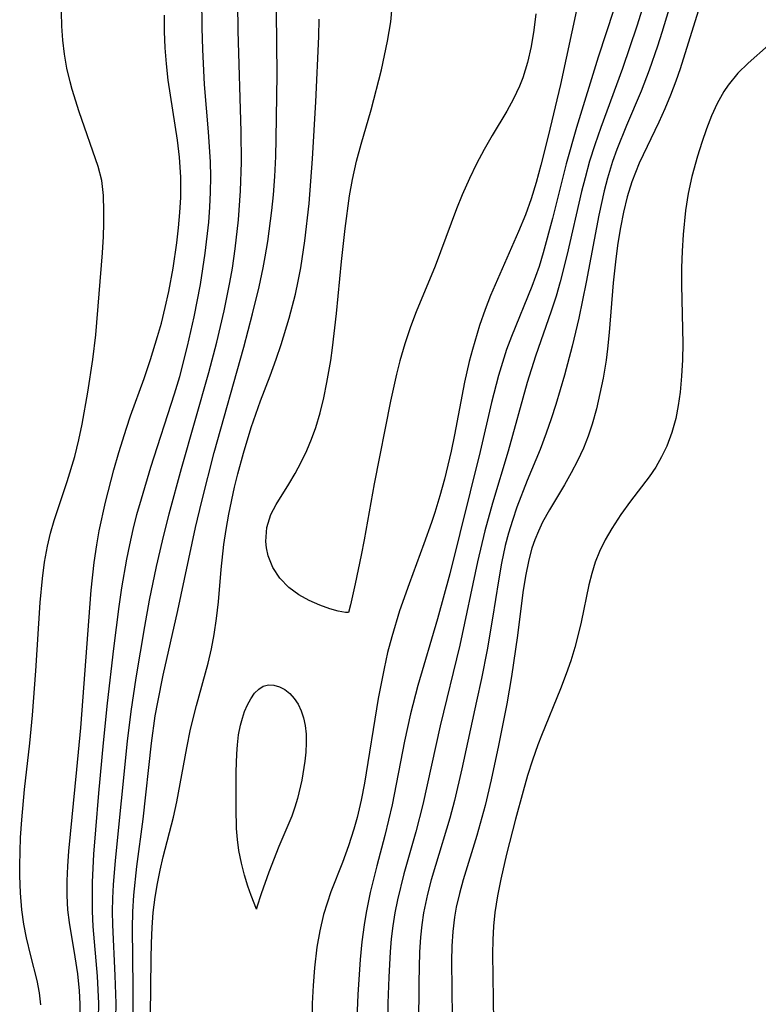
# Model space of a CAD drawing. Header units: metres. Extents: x 1073367 to 1082519, y 1569854 to 1574957.
# Tile 766 of 1056: x 1080453 to 1080533, y 1571843 to 1571951. Entities that reach past the tile are written whole.
import ezdxf

# ---------------------------------------------------------------- set-up
doc = ezdxf.new("R2010")
doc.units = ezdxf.units.M
doc.layers.add('CGG_CurvaNivelLidar_v1', color=253, linetype='Continuous', lineweight=30)

msp = doc.modelspace()

# ---------------------------------------------------------------- linework, layer by layer
at = {"layer": 'CGG_CurvaNivelLidar_v1'}
for p, q in [((1080524.5062, 1571955.4136, 74.5), (1080522.6298, 1571949.1962, 74.5)), ((1080472.569, 1571949.7033, 74.5), (1080472.5524, 1571953.5192, 74.5)), ((1080521.0473, 1571953.6307, 74), (1080519.8982, 1571949.8778, 74)), ((1080476.5016, 1571949.3951, 74), (1080476.4545, 1571952.4141, 74)), ((1080493.1047, 1571950.3764, 72.5), (1080493.2696, 1571951.9899, 72.5)), ((1080513.4351, 1571952.1539, 73), (1080511.5868, 1571943.5473, 73)), ((1080517.4091, 1571951.7236, 73.5), (1080515.6811, 1571946.5022, 73.5)), ((1080457.2941, 1571949.8924, 75.5), (1080457.2595, 1571951.4082, 75.5)), ((1080468.4794, 1571949.3234, 75), (1080468.4593, 1571951.1047, 75)), ((1080480.7277, 1571944.6333, 73.5), (1080480.6855, 1571951.4316, 73.5)), ((1080485.2722, 1571948.782, 73), (1080485.3316, 1571950.6579, 73)), ((1080508.9191, 1571951.2452, 72.5), (1080508.6813, 1571949.448, 72.5)), ((1080526.5913, 1571951.53, 75), (1080524.6219, 1571945.2608, 75)), ((1080457.399, 1571948.3689, 75.5), (1080457.2941, 1571949.8924, 75.5)), ((1080472.6339, 1571947.3636, 74.5), (1080472.569, 1571949.7033, 74.5)), ((1080492.7668, 1571948.2583, 72.5), (1080493.1047, 1571950.3764, 72.5)), ((1080519.8982, 1571949.8778, 74), (1080518.3222, 1571945.2873, 74)), ((1080468.552, 1571947.5457, 75), (1080468.4794, 1571949.3234, 75)), ((1080476.8331, 1571938.4298, 74), (1080476.5016, 1571949.3951, 74)), ((1080484.944, 1571941.6485, 73), (1080485.2722, 1571948.782, 73)), ((1080508.6813, 1571949.448, 72.5), (1080508.3844, 1571947.6805, 72.5)), ((1080522.6298, 1571949.1962, 74.5), (1080522.147, 1571947.7003, 74.5)), ((1080457.5776, 1571946.8465, 75.5), (1080457.399, 1571948.3689, 75.5)), ((1080468.6794, 1571945.7743, 75), (1080468.552, 1571947.5457, 75)), ((1080472.8422, 1571943.5376, 74.5), (1080472.6339, 1571947.3636, 74.5)), ((1080492.0861, 1571945.1238, 72.5), (1080492.7668, 1571948.2583, 72.5)), ((1080508.3844, 1571947.6805, 72.5), (1080507.9998, 1571945.9536, 72.5)), ((1080522.147, 1571947.7003, 74.5), (1080521.2456, 1571945.0931, 74.5)), ((1080534.2304, 1571947.8106, 75.5), (1080532.0131, 1571945.8592, 75.5)), ((1080457.8369, 1571945.3341, 75.5), (1080457.5776, 1571946.8465, 75.5)), ((1080515.6811, 1571946.5022, 73.5), (1080513.3147, 1571938.8741, 73.5)), ((1080458.1915, 1571943.8158, 75.5), (1080457.8369, 1571945.3341, 75.5)), ((1080468.8673, 1571944.0125, 75), (1080468.6794, 1571945.7743, 75)), ((1080507.9998, 1571945.9536, 72.5), (1080507.4925, 1571944.2807, 72.5)), ((1080518.3222, 1571945.2873, 74), (1080515.9614, 1571938.8547, 74)), ((1080524.6219, 1571945.2608, 75), (1080524.14, 1571943.8865, 75)), ((1080532.0131, 1571945.8592, 75.5), (1080530.9001, 1571944.7741, 75.5)), ((1080480.6491, 1571937.6156, 73.5), (1080480.7277, 1571944.6333, 73.5)), ((1080490.9751, 1571940.7999, 72.5), (1080492.0861, 1571945.1238, 72.5)), ((1080507.4925, 1571944.2807, 72.5), (1080507.1292, 1571943.348, 72.5)), ((1080521.2456, 1571945.0931, 74.5), (1080520.3681, 1571942.8078, 74.5)), ((1080530.9001, 1571944.7741, 75.5), (1080529.8343, 1571943.486, 75.5)), ((1080458.419, 1571943.0071, 75.5), (1080458.1915, 1571943.8158, 75.5)), ((1080469.874, 1571937.4837, 75), (1080468.8673, 1571944.0125, 75)), ((1080473.2837, 1571938.3754, 74.5), (1080472.8422, 1571943.5376, 74.5)), ((1080507.1292, 1571943.348, 72.5), (1080506.4745, 1571941.9781, 72.5)), ((1080511.5868, 1571943.5473, 73), (1080510.2614, 1571937.9316, 73)), ((1080524.14, 1571943.8865, 75), (1080523.5686, 1571942.3863, 75)), ((1080529.8343, 1571943.486, 75.5), (1080529.3577, 1571942.7698, 75.5)), ((1080459.1995, 1571940.5615, 75.5), (1080458.419, 1571943.0071, 75.5)), ((1080506.4745, 1571941.9781, 72.5), (1080505.7303, 1571940.6444, 72.5)), ((1080520.3681, 1571942.8078, 74.5), (1080518.763, 1571939.0725, 74.5)), ((1080523.5686, 1571942.3863, 75), (1080522.9566, 1571940.9075, 75)), ((1080529.3577, 1571942.7698, 75.5), (1080528.6482, 1571941.4883, 75.5)), ((1080484.5988, 1571935.4385, 73), (1080484.944, 1571941.6485, 73)), ((1080522.9566, 1571940.9075, 75), (1080522.3049, 1571939.4529, 75)), ((1080528.6482, 1571941.4883, 75.5), (1080528.0252, 1571940.1227, 75.5)), ((1080461.2423, 1571934.6301, 75.5), (1080459.1995, 1571940.5615, 75.5)), ((1080489.8707, 1571937.0622, 72.5), (1080490.9751, 1571940.7999, 72.5)), ((1080505.7303, 1571940.6444, 72.5), (1080504.1408, 1571937.9912, 72.5)), ((1080528.0252, 1571940.1227, 75.5), (1080527.4682, 1571938.6964, 75.5)), ((1080513.3147, 1571938.8741, 73.5), (1080512.2094, 1571934.8946, 73.5)), ((1080515.9614, 1571938.8547, 74), (1080515.3161, 1571936.9796, 74)), ((1080518.763, 1571939.0725, 74.5), (1080517.7196, 1571936.4734, 74.5)), ((1080522.3049, 1571939.4529, 75), (1080520.1545, 1571934.9606, 75)), ((1080473.4887, 1571935.1156, 74.5), (1080473.2837, 1571938.3754, 74.5)), ((1080476.8519, 1571935.0836, 74), (1080476.8331, 1571938.4298, 74)), ((1080504.1408, 1571937.9912, 72.5), (1080503.2774, 1571936.465, 72.5)), ((1080510.2614, 1571937.9316, 73), (1080509.4641, 1571934.764, 73)), ((1080527.4682, 1571938.6964, 75.5), (1080526.9603, 1571937.2282, 75.5)), ((1080470.1021, 1571935.6124, 75), (1080469.874, 1571937.4837, 75)), ((1080480.5906, 1571935.716, 73.5), (1080480.6491, 1571937.6156, 73.5)), ((1080489.3636, 1571935.1817, 72.5), (1080489.8707, 1571937.0622, 72.5)), ((1080515.3161, 1571936.9796, 74), (1080514.7598, 1571935.1953, 74)), ((1080526.9603, 1571937.2282, 75.5), (1080526.488, 1571935.7336, 75.5)), ((1080470.2483, 1571933.4494, 75), (1080470.1021, 1571935.6124, 75)), ((1080480.4777, 1571933.5108, 73.5), (1080480.5906, 1571935.716, 73.5)), ((1080503.2774, 1571936.465, 72.5), (1080502.4539, 1571934.9033, 72.5)), ((1080517.7196, 1571936.4734, 74.5), (1080517.2528, 1571935.1525, 74.5)), ((1080526.488, 1571935.7336, 75.5), (1080525.8672, 1571933.5163, 75.5)), ((1080461.6373, 1571933.0805, 75.5), (1080461.2423, 1571934.6301, 75.5)), ((1080473.5248, 1571933.4857, 74.5), (1080473.4887, 1571935.1156, 74.5)), ((1080476.7626, 1571931.9511, 74), (1080476.8519, 1571935.0836, 74)), ((1080484.2192, 1571930.5722, 73), (1080484.5988, 1571935.4385, 73)), ((1080488.9284, 1571933.183, 72.5), (1080489.3636, 1571935.1817, 72.5)), ((1080502.4539, 1571934.9033, 72.5), (1080501.6716, 1571933.3119, 72.5)), ((1080509.4641, 1571934.764, 73), (1080508.9386, 1571932.8891, 73)), ((1080512.2094, 1571934.8946, 73.5), (1080510.7152, 1571928.9344, 73.5)), ((1080514.7598, 1571935.1953, 74), (1080514.2563, 1571933.3957, 74)), ((1080517.2528, 1571935.1525, 74.5), (1080516.6919, 1571933.3256, 74.5)), ((1080520.1545, 1571934.9606, 75), (1080519.3468, 1571932.9403, 75)), ((1080470.2656, 1571932.3516, 75), (1080470.2483, 1571933.4494, 75)), ((1080473.4996, 1571931.8355, 74.5), (1080473.5248, 1571933.4857, 74.5)), ((1080480.3279, 1571931.5399, 73.5), (1080480.4777, 1571933.5108, 73.5)), ((1080514.2563, 1571933.3957, 74), (1080513.873, 1571931.8786, 74)), ((1080525.8672, 1571933.5163, 75.5), (1080525.4823, 1571931.6879, 75.5)), ((1080461.8329, 1571931.4481, 75.5), (1080461.6373, 1571933.0805, 75.5)), ((1080470.2468, 1571931.2527, 75), (1080470.2656, 1571932.3516, 75)), ((1080488.6197, 1571931.4184, 72.5), (1080488.9284, 1571933.183, 72.5)), ((1080501.6716, 1571933.3119, 72.5), (1080500.8705, 1571931.5378, 72.5)), ((1080508.9386, 1571932.8891, 73), (1080508.3848, 1571931.1078, 73)), ((1080516.6919, 1571933.3256, 74.5), (1080516.3367, 1571931.9753, 74.5)), ((1080519.3468, 1571932.9403, 75), (1080518.8456, 1571931.3165, 75)), ((1080461.8855, 1571929.7637, 75.5), (1080461.8329, 1571931.4481, 75.5)), ((1080470.16, 1571929.6032, 75), (1080470.2468, 1571931.2527, 75)), ((1080473.4192, 1571930.1859, 74.5), (1080473.4996, 1571931.8355, 74.5)), ((1080476.5352, 1571928.797, 74), (1080476.7626, 1571931.9511, 74)), ((1080480.1605, 1571929.838, 73.5), (1080480.3279, 1571931.5399, 73.5)), ((1080488.1366, 1571927.8509, 72.5), (1080488.6197, 1571931.4184, 72.5)), ((1080500.8705, 1571931.5378, 72.5), (1080500.2522, 1571930.0131, 72.5)), ((1080513.873, 1571931.8786, 74), (1080512.3182, 1571925.0787, 74)), ((1080516.3367, 1571931.9753, 74.5), (1080515.746, 1571929.3183, 74.5)), ((1080518.8456, 1571931.3165, 75), (1080518.4394, 1571929.6568, 75)), ((1080525.4823, 1571931.6879, 75.5), (1080525.2025, 1571929.827, 75.5)), ((1080473.2923, 1571928.5375, 74.5), (1080473.4192, 1571930.1859, 74.5)), ((1080483.7604, 1571926.5036, 73), (1080484.2192, 1571930.5722, 73)), ((1080508.3848, 1571931.1078, 73), (1080507.7639, 1571929.3541, 73)), ((1080461.8823, 1571928.3959, 75.5), (1080461.8855, 1571929.7637, 75.5)), ((1080470.0146, 1571927.9534, 75), (1080470.16, 1571929.6032, 75)), ((1080479.7227, 1571926.4494, 73.5), (1080480.1605, 1571929.838, 73.5)), ((1080500.2522, 1571930.0131, 72.5), (1080497.9446, 1571923.7666, 72.5)), ((1080507.7639, 1571929.3541, 73), (1080507.0293, 1571927.5473, 73)), ((1080515.746, 1571929.3183, 74.5), (1080514.3748, 1571922.0191, 74.5)), ((1080518.4394, 1571929.6568, 75), (1080518.1069, 1571927.9702, 75)), ((1080525.2025, 1571929.827, 75.5), (1080524.9535, 1571927.2053, 75.5)), ((1080461.8432, 1571927.001, 75.5), (1080461.8823, 1571928.3959, 75.5)), ((1080472.9103, 1571925.1595, 74.5), (1080473.2923, 1571928.5375, 74.5)), ((1080476.1822, 1571925.6535, 74), (1080476.5352, 1571928.797, 74)), ((1080510.7152, 1571928.9344, 73.5), (1080509.713, 1571925.2239, 73.5)), ((1080461.7363, 1571925.2262, 75.5), (1080461.8432, 1571927.001, 75.5)), ((1080469.8214, 1571926.3045, 75), (1080470.0146, 1571927.9534, 75)), ((1080487.7535, 1571924.2546, 72.5), (1080488.1366, 1571927.8509, 72.5)), ((1080507.0293, 1571927.5473, 73), (1080503.9794, 1571920.5627, 73)), ((1080518.1069, 1571927.9702, 75), (1080517.8318, 1571926.2638, 75)), ((1080524.9535, 1571927.2053, 75.5), (1080524.8402, 1571925.4008, 75.5)), ((1080469.4051, 1571923.5289, 75), (1080469.8214, 1571926.3045, 75)), ((1080479.4477, 1571924.765, 73.5), (1080479.7227, 1571926.4494, 73.5)), ((1080483.306, 1571923.5633, 73), (1080483.7604, 1571926.5036, 73)), ((1080517.8318, 1571926.2638, 75), (1080517.6013, 1571924.5434, 75)), ((1080460.9861, 1571916.2751, 75.5), (1080461.7363, 1571925.2262, 75.5)), ((1080472.3783, 1571921.7566, 74.5), (1080472.9103, 1571925.1595, 74.5)), ((1080475.8673, 1571923.5413, 74), (1080476.1822, 1571925.6535, 74)), ((1080509.713, 1571925.2239, 73.5), (1080509.252, 1571923.7244, 73.5)), ((1080512.3182, 1571925.0787, 74), (1080511.5497, 1571922.0458, 74)), ((1080524.8402, 1571925.4008, 75.5), (1080524.7764, 1571923.5903, 75.5)), ((1080479.2278, 1571923.5851, 73.5), (1080479.4477, 1571924.765, 73.5)), ((1080487.2127, 1571918.6135, 72.5), (1080487.7535, 1571924.2546, 72.5)), ((1080497.9446, 1571923.7666, 72.5), (1080495.8756, 1571918.7782, 72.5)), ((1080517.6013, 1571924.5434, 75), (1080517.3251, 1571921.9587, 75)), ((1080468.9309, 1571920.9882, 75), (1080469.4051, 1571923.5289, 75)), ((1080475.5922, 1571921.9808, 74), (1080475.8673, 1571923.5413, 74)), ((1080478.7798, 1571921.5172, 73.5), (1080479.2278, 1571923.5851, 73.5)), ((1080483.0343, 1571922.1424, 73), (1080483.306, 1571923.5633, 73)), ((1080509.252, 1571923.7244, 73.5), (1080508.4827, 1571921.546, 73.5)), ((1080524.7764, 1571923.5903, 75.5), (1080524.7729, 1571921.6901, 75.5)), ((1080471.7094, 1571918.2467, 74.5), (1080472.3783, 1571921.7566, 74.5)), ((1080474.9637, 1571918.9162, 74), (1080475.5922, 1571921.9808, 74)), ((1080482.7264, 1571920.7303, 73), (1080483.0343, 1571922.1424, 73)), ((1080511.5497, 1571922.0458, 74), (1080511.0989, 1571920.4948, 74)), ((1080514.3748, 1571922.0191, 74.5), (1080513.5802, 1571918.1007, 74.5)), ((1080517.3251, 1571921.9587, 75), (1080516.9029, 1571916.5503, 75)), ((1080524.7729, 1571921.6901, 75.5), (1080524.8969, 1571915.3305, 75.5)), ((1080468.557, 1571919.2675, 75), (1080468.9309, 1571920.9882, 75)), ((1080478.0479, 1571918.5546, 73.5), (1080478.7798, 1571921.5172, 73.5)), ((1080482.0399, 1571918.086, 73), (1080482.7264, 1571920.7303, 73)), ((1080503.9794, 1571920.5627, 73), (1080503.3871, 1571919.0563, 73)), ((1080508.4827, 1571921.546, 73.5), (1080506.241, 1571916.1017, 73.5)), ((1080511.0989, 1571920.4948, 74), (1080510.568, 1571918.8548, 74)), ((1080468.1345, 1571917.5582, 75), (1080468.557, 1571919.2675, 75)), ((1080474.1624, 1571915.4741, 74), (1080474.9637, 1571918.9162, 74)), ((1080477.0977, 1571914.9485, 73.5), (1080478.0479, 1571918.5546, 73.5)), ((1080486.7758, 1571914.8716, 72.5), (1080487.2127, 1571918.6135, 72.5)), ((1080495.8756, 1571918.7782, 72.5), (1080495.2578, 1571917.1633, 72.5)), ((1080503.3871, 1571919.0563, 73), (1080502.7793, 1571917.3027, 73)), ((1080510.568, 1571918.8548, 74), (1080508.8651, 1571913.9713, 74)), ((1080467.7304, 1571916.1077, 75), (1080468.1345, 1571917.5582, 75)), ((1080470.9974, 1571915.0363, 74.5), (1080471.7094, 1571918.2467, 74.5)), ((1080481.1665, 1571915.2343, 73), (1080482.0399, 1571918.086, 73)), ((1080502.7793, 1571917.3027, 73), (1080501.9916, 1571914.688, 73)), ((1080513.5802, 1571918.1007, 74.5), (1080512.8492, 1571915.038, 74.5)), ((1080460.6625, 1571913.5818, 75.5), (1080460.9861, 1571916.2751, 75.5)), ((1080495.2578, 1571917.1633, 72.5), (1080494.6474, 1571915.3148, 72.5)), ((1080516.9029, 1571916.5503, 75), (1080516.7157, 1571914.7571, 75)), ((1080466.9604, 1571913.616, 75), (1080467.7304, 1571916.1077, 75)), ((1080473.3108, 1571912.1731, 74), (1080474.1624, 1571915.4741, 74)), ((1080480.6284, 1571913.6289, 73), (1080481.1665, 1571915.2343, 73)), ((1080494.6474, 1571915.3148, 72.5), (1080494.1107, 1571913.4376, 72.5)), ((1080506.241, 1571916.1017, 73.5), (1080505.7255, 1571914.7021, 73.5)), ((1080524.8969, 1571915.3305, 75.5), (1080524.8718, 1571913.5732, 75.5)), ((1080470.1325, 1571911.7479, 74.5), (1080470.9974, 1571915.0363, 74.5)), ((1080473.8849, 1571903.4634, 73.5), (1080477.0977, 1571914.9485, 73.5)), ((1080486.5671, 1571913.5028, 72.5), (1080486.7758, 1571914.8716, 72.5)), ((1080501.9916, 1571914.688, 73), (1080501.6446, 1571913.3646, 73)), ((1080505.7255, 1571914.7021, 73.5), (1080505.2571, 1571913.2832, 73.5)), ((1080512.8492, 1571915.038, 74.5), (1080512.0153, 1571911.8968, 74.5)), ((1080516.7157, 1571914.7571, 75), (1080516.5512, 1571913.5427, 75)), ((1080460.1264, 1571910.0462, 75.5), (1080460.6625, 1571913.5818, 75.5)), ((1080466.2501, 1571911.537, 75), (1080466.9604, 1571913.616, 75)), ((1080479.9838, 1571911.8379, 73), (1080480.6284, 1571913.6289, 73)), ((1080486.1381, 1571911.0798, 72.5), (1080486.5671, 1571913.5028, 72.5)), ((1080494.1107, 1571913.4376, 72.5), (1080493.7355, 1571911.9851, 72.5)), ((1080501.6446, 1571913.3646, 73), (1080501.1362, 1571911.122, 73)), ((1080505.2571, 1571913.2832, 73.5), (1080504.8336, 1571911.8429, 73.5)), ((1080508.8651, 1571913.9713, 74), (1080507.963, 1571911.0942, 74)), ((1080516.5512, 1571913.5427, 75), (1080516.2241, 1571911.569, 75)), ((1080524.8718, 1571913.5732, 75.5), (1080524.775, 1571911.7878, 75.5)), ((1080470.3202, 1571901.7261, 74), (1080473.3108, 1571912.1731, 74)), ((1080493.7355, 1571911.9851, 72.5), (1080493.0631, 1571909.0548, 72.5)), ((1080464.7862, 1571907.4671, 75), (1080466.2501, 1571911.537, 75)), ((1080469.5789, 1571909.8724, 74.5), (1080470.1325, 1571911.7479, 74.5)), ((1080478.9404, 1571909.1048, 73), (1080479.9838, 1571911.8379, 73)), ((1080485.8093, 1571909.4258, 72.5), (1080486.1381, 1571911.0798, 72.5)), ((1080501.1362, 1571911.122, 73), (1080500.0477, 1571905.4135, 73)), ((1080504.8336, 1571911.8429, 73.5), (1080504.084, 1571908.9251, 73.5)), ((1080507.963, 1571911.0942, 74), (1080505.8852, 1571903.6107, 74)), ((1080512.0153, 1571911.8968, 74.5), (1080511.0759, 1571908.7005, 74.5)), ((1080516.2241, 1571911.569, 75), (1080515.887, 1571909.8797, 75)), ((1080524.775, 1571911.7878, 75.5), (1080524.6055, 1571910.0273, 75.5)), ((1080459.5202, 1571906.5649, 75.5), (1080460.1264, 1571910.0462, 75.5)), ((1080466.9905, 1571901.8653, 74.5), (1080469.5789, 1571909.8724, 74.5)), ((1080515.887, 1571909.8797, 75), (1080515.4923, 1571908.2104, 75)), ((1080524.6055, 1571910.0273, 75.5), (1080524.4069, 1571908.5915, 75.5)), ((1080477.9207, 1571906.1813, 73), (1080478.9404, 1571909.1048, 73)), ((1080485.4305, 1571907.7981, 72.5), (1080485.8093, 1571909.4258, 72.5)), ((1080493.0631, 1571909.0548, 72.5), (1080491.2889, 1571900.0741, 72.5)), ((1080504.084, 1571908.9251, 73.5), (1080502.8369, 1571903.5887, 73.5)), ((1080484.9667, 1571906.2085, 72.5), (1080485.4305, 1571907.7981, 72.5)), ((1080511.0759, 1571908.7005, 74.5), (1080510.5658, 1571907.1271, 74.5)), ((1080515.4923, 1571908.2104, 75), (1080515.0277, 1571906.5681, 75)), ((1080524.4069, 1571908.5915, 75.5), (1080524.1345, 1571907.1854, 75.5)), ((1080464.3381, 1571906.1372, 75), (1080464.7862, 1571907.4671, 75)), ((1080510.5658, 1571907.1271, 74.5), (1080510.0254, 1571905.5684, 74.5)), ((1080524.1345, 1571907.1854, 75.5), (1080523.7082, 1571905.637, 75.5)), ((1080459.1577, 1571904.8413, 75.5), (1080459.5202, 1571906.5649, 75.5)), ((1080463.4997, 1571903.4567, 75), (1080464.3381, 1571906.1372, 75)), ((1080477.0694, 1571903.3979, 73), (1080477.9207, 1571906.1813, 73)), ((1080484.4956, 1571904.9264, 72.5), (1080484.9667, 1571906.2085, 72.5)), ((1080510.0254, 1571905.5684, 74.5), (1080509.3565, 1571903.7878, 74.5)), ((1080515.0277, 1571906.5681, 75), (1080514.584, 1571905.2468, 75)), ((1080523.7082, 1571905.637, 75.5), (1080523.1481, 1571904.1489, 75.5)), ((1080458.708, 1571903.0287, 75.5), (1080459.1577, 1571904.8413, 75.5)), ((1080483.9573, 1571903.6772, 72.5), (1080484.4956, 1571904.9264, 72.5)), ((1080500.0477, 1571905.4135, 73), (1080499.6734, 1571903.6072, 73)), ((1080514.584, 1571905.2468, 75), (1080514.0773, 1571903.9542, 75)), ((1080462.9558, 1571901.5821, 75), (1080463.4997, 1571903.4567, 75)), ((1080472.5287, 1571898.193, 73.5), (1080473.8849, 1571903.4634, 73.5)), ((1080476.4676, 1571901.1585, 73), (1080477.0694, 1571903.3979, 73)), ((1080483.3496, 1571902.4228, 72.5), (1080483.9573, 1571903.6772, 72.5)), ((1080499.6734, 1571903.6072, 73), (1080498.9512, 1571900.5818, 73)), ((1080502.8369, 1571903.5887, 73.5), (1080499.5409, 1571890.2782, 73.5)), ((1080505.8852, 1571903.6107, 74), (1080504.1859, 1571897.974, 74)), ((1080509.3565, 1571903.7878, 74.5), (1080507.971, 1571900.4283, 74.5)), ((1080514.0773, 1571903.9542, 75), (1080513.4487, 1571902.5804, 75)), ((1080523.1481, 1571904.1489, 75.5), (1080522.5897, 1571902.9888, 75.5)), ((1080457.8962, 1571900.3034, 75.5), (1080458.708, 1571903.0287, 75.5)), ((1080482.6994, 1571901.2053, 72.5), (1080483.3496, 1571902.4228, 72.5)), ((1080513.4487, 1571902.5804, 75), (1080512.7552, 1571901.2433, 75)), ((1080522.5897, 1571902.9888, 75.5), (1080521.9509, 1571901.8779, 75.5)), ((1080462.0451, 1571898.0773, 75), (1080462.9558, 1571901.5821, 75)), ((1080465.9544, 1571898.4422, 74.5), (1080466.9905, 1571901.8653, 74.5)), ((1080468.9941, 1571896.8086, 74), (1080470.3202, 1571901.7261, 74)), ((1080512.7552, 1571901.2433, 75), (1080512.013, 1571899.9399, 75)), ((1080521.9509, 1571901.8779, 75.5), (1080521.2437, 1571900.8172, 75.5)), ((1080456.4546, 1571896.0548, 75.5), (1080457.8962, 1571900.3034, 75.5)), ((1080476.1128, 1571899.6961, 73), (1080476.4676, 1571901.1585, 73)), ((1080482.0157, 1571900.0311, 72.5), (1080482.6994, 1571901.2053, 72.5)), ((1080498.9512, 1571900.5818, 73), (1080498.4571, 1571898.759, 73)), ((1080507.971, 1571900.4283, 74.5), (1080506.8503, 1571897.5285, 74.5)), ((1080521.2437, 1571900.8172, 75.5), (1080519.2143, 1571898.1798, 75.5)), ((1080475.4874, 1571896.7551, 73), (1080476.1128, 1571899.6961, 73)), ((1080480.649, 1571897.8151, 72.5), (1080482.0157, 1571900.0311, 72.5)), ((1080491.2889, 1571900.0741, 72.5), (1080490.2214, 1571893.953, 72.5)), ((1080512.013, 1571899.9399, 75), (1080510.3852, 1571897.2422, 75)), ((1080461.3681, 1571894.9457, 75), (1080462.0451, 1571898.0773, 75)), ((1080465.4779, 1571896.7199, 74.5), (1080465.9544, 1571898.4422, 74.5)), ((1080471.8491, 1571895.2908, 73.5), (1080472.5287, 1571898.193, 73.5)), ((1080498.4571, 1571898.759, 73), (1080497.908, 1571896.954, 73)), ((1080519.2143, 1571898.1798, 75.5), (1080518.1631, 1571896.7127, 75.5)), ((1080480.0555, 1571896.71, 72.5), (1080480.649, 1571897.8151, 72.5)), ((1080497.908, 1571896.954, 73), (1080497.5402, 1571895.8574, 73)), ((1080504.1859, 1571897.974, 74), (1080503.3415, 1571894.9403, 74)), ((1080506.8503, 1571897.5285, 74.5), (1080506.3483, 1571896.0569, 74.5)), ((1080510.3852, 1571897.2422, 75), (1080509.6345, 1571895.8713, 75)), ((1080456.0643, 1571894.675, 75.5), (1080456.4546, 1571896.0548, 75.5)), ((1080465.0617, 1571895.0756, 74.5), (1080465.4779, 1571896.7199, 74.5)), ((1080468.2563, 1571893.8739, 74), (1080468.9941, 1571896.8086, 74)), ((1080475.1912, 1571895.1053, 73), (1080475.4874, 1571896.7551, 73)), ((1080479.6072, 1571895.3098, 72.5), (1080480.0555, 1571896.71, 72.5)), ((1080506.3483, 1571896.0569, 74.5), (1080505.9395, 1571894.7009, 74.5)), ((1080509.6345, 1571895.8713, 75), (1080509.1874, 1571894.9246, 75)), ((1080518.1631, 1571896.7127, 75.5), (1080517.1818, 1571895.2008, 75.5)), ((1080461.0974, 1571893.4352, 75), (1080461.3681, 1571894.9457, 75)), ((1080464.6862, 1571893.422, 74.5), (1080465.0617, 1571895.0756, 74.5)), ((1080469.9445, 1571886.2736, 73.5), (1080471.8491, 1571895.2908, 73.5)), ((1080474.9418, 1571893.4507, 73), (1080475.1912, 1571895.1053, 73)), ((1080479.4962, 1571893.7967, 72.5), (1080479.6072, 1571895.3098, 72.5)), ((1080497.5402, 1571895.8574, 73), (1080496.7176, 1571893.5382, 73)), ((1080503.3415, 1571894.9403, 74), (1080502.5494, 1571891.5852, 74)), ((1080509.1874, 1571894.9246, 75), (1080508.7928, 1571893.9537, 75)), ((1080517.1818, 1571895.2008, 75.5), (1080516.4521, 1571893.9636, 75.5)), ((1080455.7372, 1571893.2759, 75.5), (1080456.0643, 1571894.675, 75.5)), ((1080467.6094, 1571891.0515, 74), (1080468.2563, 1571893.8739, 74)), ((1080479.5658, 1571893.0878, 72.5), (1080479.4962, 1571893.7967, 72.5)), ((1080490.2214, 1571893.953, 72.5), (1080489.9044, 1571892.2898, 72.5)), ((1080505.9395, 1571894.7009, 74.5), (1080505.5805, 1571893.33, 74.5)), ((1080508.7928, 1571893.9537, 75), (1080508.4818, 1571893.0487, 75)), ((1080516.4521, 1571893.9636, 75.5), (1080515.8154, 1571892.6843, 75.5)), ((1080455.4224, 1571891.5237, 75.5), (1080455.7372, 1571893.2759, 75.5)), ((1080460.8169, 1571891.5099, 75), (1080461.0974, 1571893.4352, 75)), ((1080464.376, 1571891.8725, 74.5), (1080464.6862, 1571893.422, 74.5)), ((1080474.6415, 1571890.7423, 73), (1080474.9418, 1571893.4507, 73)), ((1080479.7586, 1571892.2248, 72.5), (1080479.5658, 1571893.0878, 72.5)), ((1080496.7176, 1571893.5382, 73), (1080495.1088, 1571889.1922, 73)), ((1080505.5805, 1571893.33, 74.5), (1080505.1688, 1571891.433, 74.5)), ((1080508.4818, 1571893.0487, 75), (1080508.1304, 1571891.7834, 75)), ((1080515.8154, 1571892.6843, 75.5), (1080515.3659, 1571891.5184, 75.5)), ((1080463.8451, 1571888.7544, 74.5), (1080464.376, 1571891.8725, 74.5)), ((1080480.2735, 1571890.9578, 72.5), (1080479.7586, 1571892.2248, 72.5)), ((1080489.9044, 1571892.2898, 72.5), (1080489.2486, 1571889.1791, 72.5)), ((1080502.5494, 1571891.5852, 74), (1080500.617, 1571882.4893, 74)), ((1080508.1304, 1571891.7834, 75), (1080507.7666, 1571890.0171, 75)), ((1080455.186, 1571889.7503, 75.5), (1080455.4224, 1571891.5237, 75.5)), ((1080460.496, 1571888.4701, 75), (1080460.8169, 1571891.5099, 75)), ((1080466.8546, 1571887.4027, 74), (1080467.6094, 1571891.0515, 74)), ((1080474.3432, 1571887.1973, 73), (1080474.6415, 1571890.7423, 73)), ((1080481.0332, 1571889.7935, 72.5), (1080480.2735, 1571890.9578, 72.5)), ((1080505.1688, 1571891.433, 74.5), (1080504.8275, 1571889.5174, 74.5)), ((1080515.3659, 1571891.5184, 75.5), (1080514.9972, 1571890.309, 75.5)), ((1080454.9373, 1571887.1477, 75.5), (1080455.186, 1571889.7503, 75.5)), ((1080482.0062, 1571888.7804, 72.5), (1080481.0332, 1571889.7935, 72.5)), ((1080499.5409, 1571890.2782, 73.5), (1080498.2065, 1571885.3682, 73.5)), ((1080504.8275, 1571889.5174, 74.5), (1080504.1957, 1571885.4393, 74.5)), ((1080507.7666, 1571890.0171, 75), (1080507.4931, 1571888.2145, 75)), ((1080514.9972, 1571890.309, 75.5), (1080514.6832, 1571889.0661, 75.5)), ((1080459.3533, 1571873.4978, 75), (1080460.496, 1571888.4701, 75)), ((1080463.5448, 1571886.7072, 74.5), (1080463.8451, 1571888.7544, 74.5)), ((1080483.0859, 1571887.9865, 72.5), (1080482.0062, 1571888.7804, 72.5)), ((1080489.2486, 1571889.1791, 72.5), (1080488.7265, 1571886.8952, 72.5)), ((1080495.1088, 1571889.1922, 73), (1080494.0755, 1571886.2318, 73)), ((1080514.6832, 1571889.0661, 75.5), (1080513.8243, 1571885.0053, 75.5)), ((1080466.3244, 1571884.5398, 74), (1080466.8546, 1571887.4027, 74)), ((1080484.2422, 1571887.3475, 72.5), (1080483.0859, 1571887.9865, 72.5)), ((1080485.3951, 1571886.8467, 72.5), (1080484.2422, 1571887.3475, 72.5)), ((1080507.4931, 1571888.2145, 75), (1080506.9191, 1571883.5335, 75)), ((1080454.4567, 1571879.7181, 75.5), (1080454.9373, 1571887.1477, 75.5)), ((1080462.9505, 1571882.144, 74.5), (1080463.5448, 1571886.7072, 74.5)), ((1080468.3267, 1571879.2288, 73.5), (1080469.9445, 1571886.2736, 73.5)), ((1080474.1496, 1571885.4173, 73), (1080474.3432, 1571887.1973, 73)), ((1080486.4761, 1571886.4688, 72.5), (1080485.3951, 1571886.8467, 72.5)), ((1080487.3977, 1571886.2116, 72.5), (1080486.4761, 1571886.4688, 72.5)), ((1080488.1783, 1571886.0528, 72.5), (1080487.3977, 1571886.2116, 72.5)), ((1080488.7265, 1571886.8952, 72.5), (1080488.5, 1571886.0403, 72.5)), ((1080494.0755, 1571886.2318, 73), (1080493.2145, 1571883.389, 73)), ((1080473.8842, 1571883.6479, 73), (1080474.1496, 1571885.4173, 73)), ((1080488.5, 1571886.0403, 72.5), (1080488.1783, 1571886.0528, 72.5)), ((1080498.2065, 1571885.3682, 73.5), (1080496.0526, 1571878.0905, 73.5)), ((1080504.1957, 1571885.4393, 74.5), (1080503.6002, 1571881.9894, 74.5)), ((1080465.3775, 1571878.9274, 74), (1080466.3244, 1571884.5398, 74)), ((1080513.8243, 1571885.0053, 75.5), (1080513.5189, 1571883.6679, 75.5)), ((1080473.5758, 1571882.0918, 73), (1080473.8842, 1571883.6479, 73)), ((1080493.2145, 1571883.389, 73), (1080492.7677, 1571881.6841, 73)), ((1080506.9191, 1571883.5335, 75), (1080506.2509, 1571879.0775, 75)), ((1080513.5189, 1571883.6679, 75.5), (1080513.1354, 1571882.225, 75.5)), ((1080462.2696, 1571876.1676, 74.5), (1080462.9505, 1571882.144, 74.5)), ((1080473.212, 1571880.5455, 73), (1080473.5758, 1571882.0918, 73)), ((1080500.617, 1571882.4893, 74), (1080498.4912, 1571873.7003, 74)), ((1080503.6002, 1571881.9894, 74.5), (1080502.9795, 1571878.8713, 74.5)), ((1080513.1354, 1571882.225, 75.5), (1080512.6963, 1571880.7893, 75.5)), ((1080492.7677, 1571881.6841, 73), (1080492.3722, 1571879.9666, 73)), ((1080471.9696, 1571875.9423, 73), (1080473.212, 1571880.5455, 73)), ((1080492.3722, 1571879.9666, 73), (1080491.7481, 1571876.7001, 73)), ((1080512.6963, 1571880.7893, 75.5), (1080512.2054, 1571879.3638, 75.5)), ((1080454.0906, 1571874.8679, 75.5), (1080454.4567, 1571879.7181, 75.5)), ((1080464.8353, 1571875.263, 74), (1080465.3775, 1571878.9274, 74)), ((1080467.7322, 1571876.2847, 73.5), (1080468.3267, 1571879.2288, 73.5)), ((1080502.9795, 1571878.8713, 74.5), (1080502.4531, 1571876.4168, 74.5)), ((1080506.2509, 1571879.0775, 75), (1080505.7307, 1571876.1106, 75)), ((1080512.2054, 1571879.3638, 75.5), (1080511.5792, 1571877.7266, 75.5)), ((1080478.2773, 1571877.253, 72.5), (1080478.7278, 1571877.7179, 72.5)), ((1080478.7278, 1571877.7179, 72.5), (1080479.2329, 1571878.0308, 72.5)), ((1080479.2329, 1571878.0308, 72.5), (1080479.7925, 1571878.1622, 72.5)), ((1080479.7925, 1571878.1622, 72.5), (1080480.3876, 1571878.1316, 72.5)), ((1080480.3876, 1571878.1316, 72.5), (1080480.9918, 1571877.9609, 72.5)), ((1080480.9918, 1571877.9609, 72.5), (1080481.5791, 1571877.6634, 72.5)), ((1080481.5791, 1571877.6634, 72.5), (1080482.1222, 1571877.2441, 72.5)), ((1080496.0526, 1571878.0905, 73.5), (1080495.2675, 1571875.0379, 73.5)), ((1080511.5792, 1571877.7266, 75.5), (1080509.5148, 1571872.6699, 75.5)), ((1080477.5162, 1571875.9983, 72.5), (1080477.8748, 1571876.6707, 72.5)), ((1080477.8748, 1571876.6707, 72.5), (1080478.2773, 1571877.253, 72.5)), ((1080482.1222, 1571877.2441, 72.5), (1080482.6011, 1571876.7019, 72.5)), ((1080482.6011, 1571876.7019, 72.5), (1080483.0097, 1571876.0621, 72.5)), ((1080491.7481, 1571876.7001, 73), (1080490.2389, 1571867.464, 73)), ((1080461.8367, 1571871.8594, 74.5), (1080462.2696, 1571876.1676, 74.5)), ((1080467.4747, 1571874.8047, 73.5), (1080467.7322, 1571876.2847, 73.5)), ((1080471.3169, 1571873.3525, 73), (1080471.9696, 1571875.9423, 73)), ((1080477.2, 1571875.2569, 72.5), (1080477.5162, 1571875.9983, 72.5)), ((1080483.0097, 1571876.0621, 72.5), (1080483.3486, 1571875.3471, 72.5)), ((1080502.4531, 1571876.4168, 74.5), (1080500.8502, 1571869.0275, 74.5)), ((1080505.7307, 1571876.1106, 75), (1080504.8414, 1571871.5725, 75)), ((1080453.8011, 1571871.8364, 75.5), (1080454.0906, 1571874.8679, 75.5)), ((1080464.4524, 1571872.0568, 74), (1080464.8353, 1571875.263, 74)), ((1080467.0529, 1571871.8258, 73.5), (1080467.4747, 1571874.8047, 73.5)), ((1080476.7427, 1571873.7736, 72.5), (1080476.9501, 1571874.5333, 72.5)), ((1080476.9501, 1571874.5333, 72.5), (1080477.2, 1571875.2569, 72.5)), ((1080483.3486, 1571875.3471, 72.5), (1080483.6143, 1571874.5744, 72.5)), ((1080483.6143, 1571874.5744, 72.5), (1080483.7988, 1571873.757, 72.5)), ((1080495.2675, 1571875.0379, 73.5), (1080494.6174, 1571872.0263, 73.5)), ((1080458.9393, 1571868.9465, 75), (1080459.3533, 1571873.4978, 75)), ((1080470.8925, 1571871.3175, 73), (1080471.3169, 1571873.3525, 73)), ((1080476.5406, 1571872.7228, 72.5), (1080476.7427, 1571873.7736, 72.5)), ((1080483.7988, 1571873.757, 72.5), (1080483.9006, 1571872.8184, 72.5)), ((1080498.4912, 1571873.7003, 74), (1080496.5899, 1571865.1386, 74)), ((1080476.4078, 1571871.6358, 72.5), (1080476.5406, 1571872.7228, 72.5)), ((1080483.9006, 1571872.8184, 72.5), (1080483.9148, 1571871.8503, 72.5)), ((1080509.5148, 1571872.6699, 75.5), (1080509.1185, 1571871.6468, 75.5)), ((1080453.2485, 1571866.7827, 75.5), (1080453.8011, 1571871.8364, 75.5)), ((1080461.334, 1571866.3982, 74.5), (1080461.8367, 1571871.8594, 74.5)), ((1080463.1457, 1571859.0385, 74), (1080464.4524, 1571872.0568, 74)), ((1080466.1495, 1571863.5606, 73.5), (1080467.0529, 1571871.8258, 73.5)), ((1080469.8029, 1571865.4276, 73), (1080470.8925, 1571871.3175, 73)), ((1080476.336, 1571870.6699, 72.5), (1080476.4078, 1571871.6358, 72.5)), ((1080483.9148, 1571871.8503, 72.5), (1080483.8619, 1571870.8629, 72.5)), ((1080494.6174, 1571872.0263, 73.5), (1080493.2532, 1571865.101, 73.5)), ((1080504.8414, 1571871.5725, 75), (1080504.0433, 1571867.8333, 75)), ((1080509.1185, 1571871.6468, 75.5), (1080508.5335, 1571869.9864, 75.5)), ((1080476.2733, 1571868.7076, 72.5), (1080476.336, 1571870.6699, 72.5)), ((1080483.8619, 1571870.8629, 72.5), (1080483.7573, 1571869.8638, 72.5)), ((1080483.7573, 1571869.8638, 72.5), (1080483.4209, 1571867.7906, 72.5)), ((1080508.5335, 1571869.9864, 75.5), (1080508.0008, 1571868.302, 75.5)), ((1080458.0556, 1571860.0631, 75), (1080458.9393, 1571868.9465, 75)), ((1080476.2658, 1571864.7385, 72.5), (1080476.2733, 1571868.7076, 72.5)), ((1080500.8502, 1571869.0275, 74.5), (1080500.0448, 1571865.5723, 74.5)), ((1080508.0008, 1571868.302, 75.5), (1080507.5054, 1571866.601, 75.5)), ((1080483.4209, 1571867.7906, 72.5), (1080482.9642, 1571865.8142, 72.5)), ((1080490.2389, 1571867.464, 73), (1080489.8841, 1571865.6342, 73)), ((1080504.0433, 1571867.8333, 75), (1080503.3812, 1571865.0424, 75)), ((1080452.9367, 1571863.4622, 75.5), (1080453.2485, 1571866.7827, 75.5)), ((1080460.9841, 1571862.3836, 74.5), (1080461.334, 1571866.3982, 74.5)), ((1080507.5054, 1571866.601, 75.5), (1080506.6802, 1571863.5601, 75.5)), ((1080469.4524, 1571863.7819, 73), (1080469.8029, 1571865.4276, 73)), ((1080482.6792, 1571864.8458, 72.5), (1080482.3363, 1571863.8749, 72.5)), ((1080482.9642, 1571865.8142, 72.5), (1080482.6792, 1571864.8458, 72.5)), ((1080489.8841, 1571865.6342, 73), (1080489.4384, 1571863.7336, 73)), ((1080493.2532, 1571865.101, 73.5), (1080492.4625, 1571861.7808, 73.5)), ((1080496.5899, 1571865.1386, 74), (1080495.8223, 1571862.1683, 74)), ((1080500.0448, 1571865.5723, 74.5), (1080499.5427, 1571863.6753, 74.5)), ((1080503.3812, 1571865.0424, 75), (1080502.4858, 1571861.785, 75)), ((1080468.3423, 1571859.4664, 73), (1080469.4524, 1571863.7819, 73)), ((1080476.3238, 1571862.5366, 72.5), (1080476.2658, 1571864.7385, 72.5)), ((1080482.3363, 1571863.8749, 72.5), (1080480.9102, 1571860.5586, 72.5)), ((1080489.4384, 1571863.7336, 73), (1080489.0793, 1571862.4485, 73)), ((1080452.8064, 1571861.5569, 75.5), (1080452.9367, 1571863.4622, 75.5)), ((1080465.4569, 1571858.3952, 73.5), (1080466.1495, 1571863.5606, 73.5)), ((1080499.5427, 1571863.6753, 74.5), (1080497.9618, 1571858.52, 74.5)), ((1080506.6802, 1571863.5601, 75.5), (1080505.7008, 1571859.7358, 75.5)), ((1080452.7111, 1571858.5128, 75.5), (1080452.8064, 1571861.5569, 75.5)), ((1080460.7862, 1571859.7318, 74.5), (1080460.9841, 1571862.3836, 74.5)), ((1080476.4161, 1571861.3506, 72.5), (1080476.3238, 1571862.5366, 72.5)), ((1080489.0793, 1571862.4485, 73), (1080488.4989, 1571860.6343, 73)), ((1080492.4625, 1571861.7808, 73.5), (1080491.5899, 1571858.4709, 73.5)), ((1080495.8223, 1571862.1683, 74), (1080494.5262, 1571857.6134, 74)), ((1080502.4858, 1571861.785, 75), (1080500.9908, 1571856.9584, 75)), ((1080476.5746, 1571860.1391, 72.5), (1080476.4161, 1571861.3506, 72.5)), ((1080480.9102, 1571860.5586, 72.5), (1080479.8259, 1571857.7956, 72.5)), ((1080488.4989, 1571860.6343, 73), (1080487.8517, 1571858.8514, 73)), ((1080457.9371, 1571858.4475, 75), (1080458.0556, 1571860.0631, 75)), ((1080460.6462, 1571856.696, 74.5), (1080460.7862, 1571859.7318, 74.5)), ((1080468.0044, 1571858.0109, 73), (1080468.3423, 1571859.4664, 73)), ((1080476.8492, 1571858.7577, 72.5), (1080476.5746, 1571860.1391, 72.5)), ((1080505.7008, 1571859.7358, 75.5), (1080505.0787, 1571857.0268, 75.5)), ((1080452.7188, 1571857.3722, 75.5), (1080452.7111, 1571858.5128, 75.5)), ((1080457.8679, 1571856.8408, 75), (1080457.9371, 1571858.4475, 75)), ((1080462.9368, 1571856.3908, 74), (1080463.1457, 1571859.0385, 74)), ((1080465.1206, 1571855.2616, 73.5), (1080465.4569, 1571858.3952, 73.5)), ((1080477.1907, 1571857.444, 72.5), (1080476.8492, 1571858.7577, 72.5)), ((1080487.8517, 1571858.8514, 73), (1080486.6007, 1571855.6484, 73)), ((1080491.5899, 1571858.4709, 73.5), (1080490.8694, 1571855.5502, 73.5)), ((1080497.9618, 1571858.52, 74.5), (1080497.5026, 1571856.9506, 74.5)), ((1080452.7882, 1571855.5126, 75.5), (1080452.7188, 1571857.3722, 75.5)), ((1080467.7063, 1571856.5413, 73), (1080468.0044, 1571858.0109, 73)), ((1080477.5581, 1571856.251, 72.5), (1080477.1907, 1571857.444, 72.5)), ((1080479.8259, 1571857.7956, 72.5), (1080478.9926, 1571855.4131, 72.5)), ((1080494.5262, 1571857.6134, 74), (1080493.826, 1571854.7842, 74)), ((1080457.8685, 1571855.2447, 75), (1080457.8679, 1571856.8408, 75)), ((1080460.6222, 1571855.1809, 74.5), (1080460.6462, 1571856.696, 74.5)), ((1080462.8629, 1571854.9416, 74), (1080462.9368, 1571856.3908, 74)), ((1080467.4585, 1571855.0584, 73), (1080467.7063, 1571856.5413, 73)), ((1080477.9116, 1571855.2318, 72.5), (1080477.5581, 1571856.251, 72.5)), ((1080497.5026, 1571856.9506, 74.5), (1080497.0914, 1571855.3725, 74.5)), ((1080500.9908, 1571856.9584, 75), (1080500.5743, 1571855.4724, 75)), ((1080505.0787, 1571857.0268, 75.5), (1080504.7112, 1571855.2039, 75.5)), ((1080452.9475, 1571853.6791, 75.5), (1080452.7882, 1571855.5126, 75.5)), ((1080457.9598, 1571853.6722, 75), (1080457.8685, 1571855.2447, 75)), ((1080460.6431, 1571853.5166, 74.5), (1080460.6222, 1571855.1809, 74.5)), ((1080465.012, 1571853.475, 73.5), (1080465.1206, 1571855.2616, 73.5)), ((1080478.5, 1571853.7582, 72.5), (1080477.9116, 1571855.2318, 72.5)), ((1080478.9926, 1571855.4131, 72.5), (1080478.5372, 1571853.9616, 72.5)), ((1080486.6007, 1571855.6484, 73), (1080486.175, 1571854.4183, 73)), ((1080490.8694, 1571855.5502, 73.5), (1080490.4212, 1571853.3752, 73.5)), ((1080497.0914, 1571855.3725, 74.5), (1080496.6711, 1571853.3359, 74.5)), ((1080500.5743, 1571855.4724, 75), (1080500.2265, 1571853.9767, 75)), ((1080504.7112, 1571855.2039, 75.5), (1080504.4271, 1571853.3731, 75.5)), ((1080462.8299, 1571853.4926, 74), (1080462.8629, 1571854.9416, 74)), ((1080467.2562, 1571853.4068, 73), (1080467.4585, 1571855.0584, 73)), ((1080486.175, 1571854.4183, 73), (1080485.8028, 1571853.1695, 73)), ((1080493.826, 1571854.7842, 74), (1080493.5458, 1571853.357, 74)), ((1080453.1698, 1571852.1365, 75.5), (1080452.9475, 1571853.6791, 75.5)), ((1080458.1246, 1571852.2921, 75), (1080457.9598, 1571853.6722, 75)), ((1080460.7252, 1571851.8614, 74.5), (1080460.6431, 1571853.5166, 74.5)), ((1080462.8443, 1571852.0483, 74), (1080462.8299, 1571853.4926, 74)), ((1080464.9752, 1571851.6824, 73.5), (1080465.012, 1571853.475, 73.5)), ((1080467.1297, 1571851.7394, 73), (1080467.2562, 1571853.4068, 73)), ((1080478.5372, 1571853.9616, 72.5), (1080478.5, 1571853.7582, 72.5)), ((1080485.8028, 1571853.1695, 73), (1080485.3868, 1571851.4015, 73)), ((1080490.4212, 1571853.3752, 73.5), (1080490.2062, 1571852.0633, 73.5)), ((1080493.5458, 1571853.357, 74), (1080493.3299, 1571851.9436, 74)), ((1080496.6711, 1571853.3359, 74.5), (1080496.4811, 1571852.0332, 74.5)), ((1080500.2265, 1571853.9767, 75), (1080500.0364, 1571852.8932, 75)), ((1080504.4271, 1571853.3731, 75.5), (1080504.2854, 1571851.8903, 75.5)), ((1080453.4582, 1571850.6239, 75.5), (1080453.1698, 1571852.1365, 75.5)), ((1080458.7619, 1571848.5486, 75), (1080458.1246, 1571852.2921, 75)), ((1080463.1111, 1571846.5396, 74), (1080462.8443, 1571852.0483, 74)), ((1080490.2062, 1571852.0633, 73.5), (1080489.9586, 1571850.1784, 73.5)), ((1080493.3299, 1571851.9436, 74), (1080493.1647, 1571850.521, 74)), ((1080496.4811, 1571852.0332, 74.5), (1080496.3451, 1571850.7213, 74.5)), ((1080500.0364, 1571852.8932, 75), (1080499.8545, 1571851.3076, 75)), ((1080461.1797, 1571846.475, 74.5), (1080460.7252, 1571851.8614, 74.5)), ((1080465.0734, 1571845.2169, 73.5), (1080464.9752, 1571851.6824, 73.5)), ((1080467.0544, 1571850.0383, 73), (1080467.1297, 1571851.7394, 73)), ((1080485.3868, 1571851.4015, 73), (1080485.071, 1571849.6039, 73)), ((1080499.8545, 1571851.3076, 75), (1080499.759, 1571849.7059, 75)), ((1080504.2854, 1571851.8903, 75.5), (1080504.2098, 1571850.3978, 75.5)), ((1080453.9114, 1571848.6773, 75.5), (1080453.4582, 1571850.6239, 75.5)), ((1080467.0142, 1571848.3284, 73), (1080467.0544, 1571850.0383, 73)), ((1080489.9586, 1571850.1784, 73.5), (1080489.7661, 1571848.2834, 73.5)), ((1080493.1647, 1571850.521, 74), (1080493.0389, 1571849.091, 74)), ((1080496.3451, 1571850.7213, 74.5), (1080496.2373, 1571849.0778, 74.5)), ((1080504.2098, 1571850.3978, 75.5), (1080504.1825, 1571848.8975, 75.5)), ((1080485.071, 1571849.6039, 73), (1080484.7951, 1571847.3789, 73)), ((1080493.0389, 1571849.091, 74), (1080492.8803, 1571846.3478, 74)), ((1080496.2373, 1571849.0778, 74.5), (1080496.151, 1571845.7658, 74.5)), ((1080499.759, 1571849.7059, 75), (1080499.7251, 1571848.0915, 75)), ((1080504.1825, 1571848.8975, 75.5), (1080504.2791, 1571841.4844, 75.5)), ((1080454.6159, 1571845.9752, 75.5), (1080453.9114, 1571848.6773, 75.5)), ((1080459.0349, 1571846.7043, 75), (1080458.7619, 1571848.5486, 75)), ((1080466.968, 1571842.2101, 73), (1080467.0142, 1571848.3284, 73)), ((1080489.7661, 1571848.2834, 73.5), (1080489.5074, 1571844.4742, 73.5)), ((1080499.7251, 1571848.0915, 75), (1080499.8089, 1571841.9842, 75)), ((1080459.2307, 1571844.8483, 75), (1080459.0349, 1571846.7043, 75)), ((1080484.7951, 1571847.3789, 73), (1080484.6446, 1571845.4367, 73)), ((1080454.8812, 1571844.6537, 75.5), (1080454.6159, 1571845.9752, 75.5)), ((1080461.2689, 1571844.9711, 74.5), (1080461.1797, 1571846.475, 74.5)), ((1080463.1989, 1571843.4765, 74), (1080463.1111, 1571846.5396, 74)), ((1080492.8803, 1571846.3478, 74), (1080492.7943, 1571843.5, 74)), ((1080496.151, 1571845.7658, 74.5), (1080496.1396, 1571835.7152, 74.5)), ((1080455.0067, 1571843.3346, 75.5), (1080454.8812, 1571844.6537, 75.5)), ((1080459.3042, 1571843.4321, 75), (1080459.2307, 1571844.8483, 75)), ((1080461.3105, 1571843.4668, 74.5), (1080461.2689, 1571844.9711, 74.5)), ((1080465.0678, 1571841.8789, 73.5), (1080465.0734, 1571845.2169, 73.5)), ((1080484.6446, 1571845.4367, 73), (1080484.5693, 1571843.4839, 73)), ((1080489.5074, 1571844.4742, 73.5), (1080489.3816, 1571840.8374, 73.5)), ((1080459.299, 1571841.9452, 75), (1080459.3042, 1571843.4321, 75)), ((1080461.2916, 1571841.8899, 74.5), (1080461.3105, 1571843.4668, 74.5)), ((1080463.179, 1571841.8702, 74), (1080463.1989, 1571843.4765, 74)), ((1080484.5693, 1571843.4839, 73), (1080484.5638, 1571841.5695, 73)), ((1080492.7943, 1571843.5, 74), (1080492.7401, 1571839.2152, 74))]:
    msp.add_line(p, q, dxfattribs=at)

doc.saveas('drawing.dxf')
